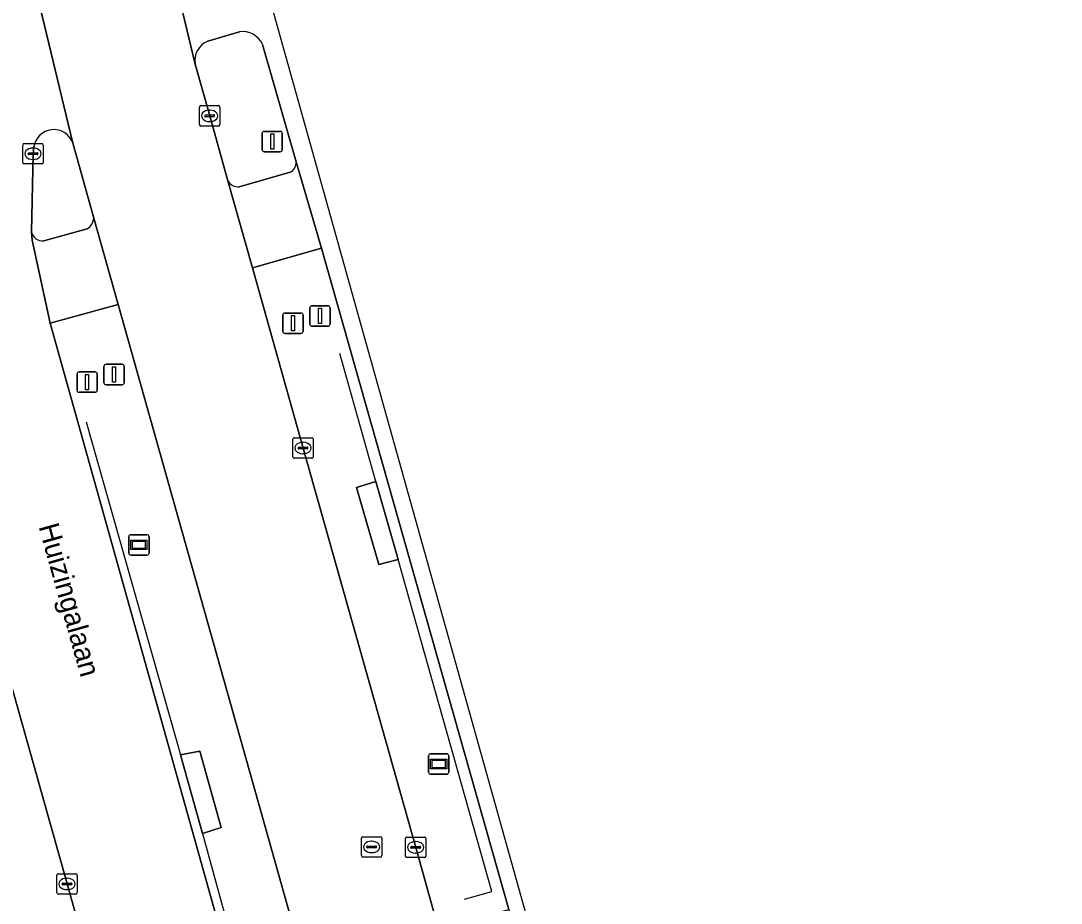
# Model space of a CAD drawing. Extents: x 158455 to 159797, y 387218 to 388672.
# Drawn here: x 159668.4 to 159719.4, y 388125.9 to 388169.1 of the extents above; entities that cross this region are included whole.
import ezdxf

# ---------------------------------------------------------------- set-up
doc = ezdxf.new("R2010")
doc.units = 0
for name, color, linetype in [('IMGEO_Berm_groen', 7, 'Continuous'), ('IMGEO_Fietspad_gesloten', 7, 'Continuous'), ('IMGEO_Hek', 7, 'Continuous'), ('IMGEO_Informatiebord', 7, 'Continuous'), ('IMGEO_Kolk', 7, 'Continuous'), ('IMGEO_Openbare_ruimte_label', 7, 'Continuous'), ('IMGEO_OVBaan_gesloten', 7, 'Continuous'), ('IMGEO_Rijbaan_regionaal_gesloten', 7, 'Continuous'), ('IMGEO_Rioolput', 7, 'Continuous'), ('IMGEO_Verkeerseiland_groen', 7, 'Continuous'), ('IMGEO_Verkeersregelinstallatiepaal', 7, 'Continuous'), ('IMGEO_Voetpad_open', 7, 'Continuous')]:
    doc.layers.add(name, color=color, linetype=linetype)

msp = doc.modelspace()

# ---------------------------------------------------------------- linework, layer by layer
at = {"layer": 'IMGEO_Berm_groen'}
msp.add_lwpolyline([(159719.369, 387955.862), (159714.004, 387975.105), (159711.14, 387985.409), (159708.787, 387993.78), (159703.253, 388013.426), (159698.019, 388032.105), (159692.477, 388051.749), (159686.972, 388071.396), (159683.381, 388084.103), (159681.567, 388090.015), (159679.26, 388096.877), (159678.631, 388098.784), (159675.773, 388108.563), (159670.66, 388126.826), (159665.125, 388146.48), (159664.352, 388149.247)], dxfattribs=at)
at = {"layer": 'IMGEO_Fietspad_gesloten'}
for points in [[(159678.541, 388161.269), (159679.748, 388157.011), (159683.134, 388157.967), (159681.881, 388162.208)], [(159681.589, 388161.69), (159679.091, 388160.977)], [(159668.923, 388158.763), (159668.952, 388158.368), (159669.825, 388154.292), (159673.161, 388155.216), (159671.964, 388159.447)], [(159671.651, 388158.923), (159669.515, 388158.335)]]:
    msp.add_lwpolyline(points, dxfattribs=at)
for centre, radius, start, end in [((159681.388, 388162.144), 0.497, 293.8159, 7.3636), ((159679.048, 388161.56), 0.585, 209.8549, 274.2167), ((159671.266, 388159.508), 0.7, 303.3133, 354.9845), ((159669.449, 388158.867), 0.536, 191.1837, 277.0845)]:
    msp.add_arc(centre, radius, start, end, dxfattribs=at)
at = {"layer": 'IMGEO_Hek'}
for points in [[(159685.785, 388146.544), (159684.021, 388152.805)], [(159671.594, 388149.458), (159676.21, 388133.149)], [(159690.128, 388126.083), (159691.472, 388126.458), (159686.878, 388142.716)], [(159677.29, 388129.303), (159679.014, 388123.048), (159680.322, 388123.393)]]:
    msp.add_lwpolyline(points, dxfattribs=at)
at = {"layer": 'IMGEO_Informatiebord'}
for p, q in [((159673.686, 388143.036), (159673.686, 388143.836)), ((159673.686, 388143.836), (159673.686, 388143.036)), ((159673.786, 388143.936), (159674.576, 388143.936)), ((159674.576, 388143.936), (159673.786, 388143.936)), ((159674.676, 388143.836), (159674.676, 388143.036)), ((159674.676, 388143.036), (159674.676, 388143.836)), ((159674.576, 388142.936), (159673.786, 388142.936)), ((159673.786, 388142.936), (159674.576, 388142.936)), ((159688.371, 388132.3), (159688.371, 388133.1)), ((159688.371, 388133.1), (159688.371, 388132.3)), ((159688.471, 388133.2), (159689.261, 388133.2)), ((159689.261, 388133.2), (159688.471, 388133.2)), ((159689.361, 388133.1), (159689.361, 388132.3)), ((159689.361, 388132.3), (159689.361, 388133.1)), ((159689.261, 388132.2), (159688.471, 388132.2)), ((159688.471, 388132.2), (159689.261, 388132.2))]:
    msp.add_line(p, q, dxfattribs=at)
for points in [[(159673.787, 388143.668), (159674.575, 388143.668), (159674.575, 388143.204), (159673.787, 388143.204), (159673.787, 388143.668)], [(159673.852, 388143.603), (159673.852, 388143.269), (159674.51, 388143.269), (159674.51, 388143.603), (159673.852, 388143.603)], [(159688.472, 388132.932), (159689.26, 388132.932), (159689.26, 388132.468), (159688.472, 388132.468), (159688.472, 388132.932)], [(159688.537, 388132.867), (159688.537, 388132.533), (159689.195, 388132.533), (159689.195, 388132.867), (159688.537, 388132.867)]]:
    msp.add_lwpolyline(points, dxfattribs=at)
for centre, start, end in [((159673.786, 388143.836), 90, 180), ((159673.786, 388143.836), 90, 180), ((159674.576, 388143.836), 0, 90), ((159674.576, 388143.836), 360, 90), ((159673.786, 388143.036), 180, 270), ((159673.786, 388143.036), 180, 270), ((159674.576, 388143.036), 270, 0), ((159674.576, 388143.036), 270, 0), ((159688.471, 388133.1), 90, 180), ((159688.471, 388133.1), 90, 180), ((159689.261, 388133.1), 0, 90), ((159689.261, 388133.1), 360, 90), ((159688.471, 388132.3), 180, 270), ((159688.471, 388132.3), 180, 270), ((159689.261, 388132.3), 270, 0), ((159689.261, 388132.3), 270, 0)]:
    msp.add_arc(centre, 0.1, start, end, dxfattribs=at)
at = {"layer": 'IMGEO_Kolk'}
for p, q in [((159677.147, 388164.028), (159677.147, 388164.88)), ((159677.222, 388164.954), (159678.074, 388164.954)), ((159677.635, 388164.734), (159677.66, 388164.734)), ((159678.148, 388164.88), (159678.148, 388164.028)), ((159677.406, 388164.448), (159677.406, 388164.46)), ((159677.844, 388164.411), (159677.446, 388164.411)), ((159677.449, 388164.497), (159677.847, 388164.497)), ((159677.658, 388164.174), (159677.633, 388164.174)), ((159677.89, 388164.46), (159677.89, 388164.448)), ((159678.074, 388163.954), (159677.222, 388163.954)), ((159668.492, 388162.171), (159668.492, 388163.023)), ((159668.567, 388163.097), (159669.419, 388163.097)), ((159669.493, 388163.023), (159669.493, 388162.171)), ((159668.751, 388162.591), (159668.751, 388162.603)), ((159669.189, 388162.554), (159668.791, 388162.554)), ((159668.794, 388162.64), (159669.192, 388162.64)), ((159668.98, 388162.877), (159669.005, 388162.877)), ((159669.235, 388162.603), (159669.235, 388162.591)), ((159669.419, 388162.097), (159668.567, 388162.097)), ((159669.003, 388162.317), (159668.978, 388162.317)), ((159681.72, 388147.755), (159681.72, 388148.607)), ((159681.795, 388148.681), (159682.647, 388148.681)), ((159682.208, 388148.461), (159682.233, 388148.461)), ((159682.721, 388148.607), (159682.721, 388147.755)), ((159681.979, 388148.175), (159681.979, 388148.187)), ((159682.417, 388148.138), (159682.019, 388148.138)), ((159682.022, 388148.224), (159682.42, 388148.224)), ((159682.231, 388147.901), (159682.206, 388147.901)), ((159682.463, 388148.187), (159682.463, 388148.175)), ((159682.647, 388147.681), (159681.795, 388147.681)), ((159687.24, 388128.193), (159687.24, 388129.045)), ((159687.315, 388129.119), (159688.167, 388129.119)), ((159687.728, 388128.899), (159687.753, 388128.899)), ((159688.241, 388129.045), (159688.241, 388128.193)), ((159687.499, 388128.613), (159687.499, 388128.625)), ((159687.937, 388128.576), (159687.539, 388128.576)), ((159687.542, 388128.662), (159687.94, 388128.662)), ((159687.983, 388128.625), (159687.983, 388128.613)), ((159688.167, 388128.119), (159687.315, 388128.119)), ((159687.751, 388128.339), (159687.726, 388128.339)), ((159670.159, 388126.4), (159670.159, 388127.252)), ((159670.234, 388127.326), (159671.086, 388127.326)), ((159670.418, 388126.82), (159670.418, 388126.832)), ((159670.461, 388126.869), (159670.859, 388126.869)), ((159670.647, 388127.106), (159670.672, 388127.106)), ((159670.902, 388126.832), (159670.902, 388126.82)), ((159671.16, 388127.252), (159671.16, 388126.4)), ((159671.086, 388126.326), (159670.234, 388126.326)), ((159670.856, 388126.783), (159670.458, 388126.783)), ((159670.67, 388126.546), (159670.645, 388126.546))]:
    msp.add_line(p, q, dxfattribs=at)
for points in [[(159677.147, 388164.028), (159677.147, 388164.88)], [(159677.222, 388164.954), (159678.074, 388164.954)], [(159678.148, 388164.88), (159678.148, 388164.028)], [(159678.074, 388163.954), (159677.222, 388163.954)], [(159668.492, 388162.171), (159668.492, 388163.023)], [(159668.567, 388163.097), (159669.419, 388163.097)], [(159669.493, 388163.023), (159669.493, 388162.171)], [(159669.419, 388162.097), (159668.567, 388162.097)], [(159681.72, 388147.755), (159681.72, 388148.607)], [(159681.795, 388148.681), (159682.647, 388148.681)], [(159682.721, 388148.607), (159682.721, 388147.755)], [(159682.647, 388147.681), (159681.795, 388147.681)], [(159687.24, 388128.193), (159687.24, 388129.045)], [(159687.315, 388129.119), (159688.167, 388129.119)], [(159688.241, 388129.045), (159688.241, 388128.193)], [(159688.167, 388128.119), (159687.315, 388128.119)], [(159670.159, 388126.4), (159670.159, 388127.252)], [(159670.234, 388127.326), (159671.086, 388127.326)], [(159671.16, 388127.252), (159671.16, 388126.4)], [(159671.086, 388126.326), (159670.234, 388126.326)]]:
    msp.add_lwpolyline(points, dxfattribs=at)
for centre, radius, start, end in [((159677.224, 388164.878), 0.0765, 91.552, 178.448), ((159677.224, 388164.878), 0.0765, 91.552, 178.448), ((159678.072, 388164.878), 0.0765, 1.552, 88.448), ((159678.072, 388164.878), 0.0765, 1.552, 88.448), ((159677.446, 388164.457), 0.0403, 85.8775, 175.7526), ((159677.443, 388164.447), 0.0366, 178.938, 274.7102), ((159677.847, 388164.454), 0.043, 264.8664, 352.4533), ((159677.851, 388164.459), 0.0386, 1.7309, 96.639), ((159677.224, 388164.03), 0.0765, 181.552, 268.448), ((159677.224, 388164.03), 0.0765, 181.552, 268.448), ((159678.072, 388164.03), 0.0765, 271.552, 358.448), ((159678.072, 388164.03), 0.0765, 271.552, 358.448), ((159668.569, 388163.021), 0.0765, 91.552, 178.448), ((159668.569, 388163.021), 0.0765, 91.552, 178.448), ((159669.417, 388163.021), 0.0765, 1.552, 88.448), ((159669.417, 388163.021), 0.0765, 1.552, 88.448), ((159668.791, 388162.6), 0.0403, 85.8775, 175.7526), ((159668.788, 388162.59), 0.0366, 178.938, 274.7102), ((159669.192, 388162.597), 0.043, 264.8664, 352.4533), ((159669.196, 388162.602), 0.0386, 1.7309, 96.639), ((159668.569, 388162.173), 0.0765, 181.552, 268.448), ((159668.569, 388162.173), 0.0765, 181.552, 268.448), ((159669.417, 388162.173), 0.0765, 271.552, 358.448), ((159669.417, 388162.173), 0.0765, 271.552, 358.448), ((159681.797, 388148.605), 0.0765, 91.552, 178.448), ((159681.797, 388148.605), 0.0765, 91.552, 178.448), ((159682.645, 388148.605), 0.0765, 1.552, 88.448), ((159682.645, 388148.605), 0.0765, 1.552, 88.448), ((159681.797, 388147.757), 0.0765, 181.552, 268.448), ((159681.797, 388147.757), 0.0765, 181.552, 268.448), ((159682.019, 388148.184), 0.0403, 85.8775, 175.7526), ((159682.016, 388148.174), 0.0366, 178.938, 274.7102), ((159682.42, 388148.181), 0.043, 264.8664, 352.4533), ((159682.424, 388148.186), 0.0386, 1.7309, 96.639), ((159682.645, 388147.757), 0.0765, 271.552, 358.448), ((159682.645, 388147.757), 0.0765, 271.552, 358.448), ((159687.317, 388129.043), 0.0765, 91.552, 178.448), ((159687.317, 388129.043), 0.0765, 91.552, 178.448), ((159688.165, 388129.043), 0.0765, 1.552, 88.448), ((159688.165, 388129.043), 0.0765, 1.552, 88.448), ((159687.539, 388128.622), 0.0403, 85.8775, 175.7526), ((159687.536, 388128.612), 0.0366, 178.938, 274.7102), ((159687.94, 388128.619), 0.043, 264.8664, 352.4533), ((159687.944, 388128.624), 0.0386, 1.7309, 96.639), ((159687.317, 388128.195), 0.0765, 181.552, 268.448), ((159687.317, 388128.195), 0.0765, 181.552, 268.448), ((159688.165, 388128.195), 0.0765, 271.552, 358.448), ((159688.165, 388128.195), 0.0765, 271.552, 358.448), ((159670.236, 388127.25), 0.0765, 91.552, 178.448), ((159670.236, 388127.25), 0.0765, 91.552, 178.448), ((159670.458, 388126.829), 0.0403, 85.8775, 175.7526), ((159670.863, 388126.831), 0.0386, 1.7309, 96.639), ((159671.084, 388127.25), 0.0765, 1.552, 88.448), ((159671.084, 388127.25), 0.0765, 1.552, 88.448), ((159670.236, 388126.402), 0.0765, 181.552, 268.448), ((159670.236, 388126.402), 0.0765, 181.552, 268.448), ((159670.455, 388126.819), 0.0366, 178.938, 274.7102), ((159670.859, 388126.826), 0.043, 264.8664, 352.4533), ((159671.084, 388126.402), 0.0765, 271.552, 358.448), ((159671.084, 388126.402), 0.0765, 271.552, 358.448)]:
    msp.add_arc(centre, radius, start, end, dxfattribs=at)
for centre, major_axis, ratio, start_param, end_param in [((159677.634, 388164.454), (-0.387, 0.002), 0.722429, 4.712389, 7.853982), ((159677.659, 388164.454), (-0.39, 0.002), 0.717154, 1.570796, 4.712389), ((159668.979, 388162.597), (-0.387, 0.002), 0.722429, 4.712389, 7.853982), ((159669.004, 388162.597), (-0.39, 0.002), 0.717154, 1.570796, 4.712389), ((159682.207, 388148.181), (-0.387, 0.002), 0.722429, 4.712389, 7.853982), ((159682.232, 388148.181), (-0.39, 0.002), 0.717154, 1.570796, 4.712389), ((159687.727, 388128.619), (-0.387, 0.002), 0.722429, 4.712389, 7.853982), ((159687.752, 388128.619), (-0.39, 0.002), 0.717154, 1.570796, 4.712389), ((159670.646, 388126.826), (-0.387, 0.002), 0.722429, 4.712389, 7.853982), ((159670.671, 388126.826), (-0.39, 0.002), 0.717154, 1.570796, 4.712389)]:
    msp.add_ellipse(centre, major_axis=major_axis, ratio=ratio, start_param=start_param, end_param=end_param, dxfattribs=at)
at = {"layer": 'IMGEO_OVBaan_gesloten'}
msp.add_lwpolyline([(159690.119, 388120.637), (159688.857, 388124.634), (159687.741, 388128.619), (159682.221, 388148.181), (159679.748, 388157.011), (159678.541, 388161.269), (159677.648, 388164.454), (159676.943, 388166.981), (159672.62, 388184.925), (159660.811, 388234.68), (159654.092, 388233.746), (159653.894, 388233.707), (159663.102, 388194.838), (159663.281, 388194.878), (159670.924, 388163.173), (159671.964, 388159.447), (159673.161, 388155.216), (159682.09, 388123.488), (159684.279, 388114.564)], dxfattribs=at)
at = {"layer": 'IMGEO_Rijbaan_regionaal_gesloten'}
for points in [[(159702.382, 388092.39), (159679.898, 388172.707), (159665.136, 388235.853), (159663.582, 388235.478), (159671.711, 388201.147), (159675.371, 388185.466)], [(159670.924, 388163.173), (159663.281, 388194.878), (159663.102, 388194.838), (159653.894, 388233.707)], [(159672.62, 388184.925), (159676.943, 388166.981)], [(159658.255, 388172.57), (159660.603, 388162.867), (159661.39, 388159.754), (159662.185, 388156.811), (159662.181, 388156.706), (159663.428, 388152.552), (159664.352, 388149.247), (159665.125, 388146.48), (159670.66, 388126.826), (159675.773, 388108.563), (159678.631, 388098.784), (159679.26, 388096.877), (159681.567, 388090.015), (159683.381, 388084.103), (159686.972, 388071.396), (159692.477, 388051.749), (159698.019, 388032.105), (159703.253, 388013.426), (159708.787, 387993.78), (159711.14, 387985.409), (159714.004, 387975.105), (159719.369, 387955.862)], [(159677.563, 388168.112), (159679.104, 388168.564)], [(159680.233, 388167.957), (159681.881, 388162.208), (159683.134, 388157.967), (159692.299, 388125.581), (159698.052, 388105.075)], [(159686.051, 388096.562), (159685.565, 388098.248), (159678.722, 388122.57), (159669.825, 388154.292), (159668.952, 388158.368), (159668.923, 388158.763), (159668.993, 388162.597), (159669.038, 388162.957)]]:
    msp.add_lwpolyline(points, dxfattribs=at)
for centre, radius, start, end in [((159679.284, 388167.545), 1.035, 23.4781, 99.993), ((159677.924, 388167.179), 1.001, 111.1555, 191.3825), ((159670.012, 388162.795), 0.987, 22.5055, 170.5615)]:
    msp.add_arc(centre, radius, start, end, dxfattribs=at)
at = {"layer": 'IMGEO_Rioolput'}
for p, q in [((159685.082, 388128.212), (159685.082, 388129.064)), ((159685.157, 388129.138), (159686.009, 388129.138)), ((159685.57, 388128.918), (159685.595, 388128.918)), ((159686.083, 388129.064), (159686.083, 388128.212)), ((159685.341, 388128.632), (159685.341, 388128.644)), ((159685.779, 388128.595), (159685.381, 388128.595)), ((159685.384, 388128.681), (159685.782, 388128.681)), ((159685.593, 388128.358), (159685.568, 388128.358)), ((159685.825, 388128.644), (159685.825, 388128.632)), ((159686.009, 388128.138), (159685.157, 388128.138))]:
    msp.add_line(p, q, dxfattribs=at)
for points in [[(159685.082, 388128.212), (159685.082, 388129.064)], [(159685.157, 388129.138), (159686.009, 388129.138)], [(159686.083, 388129.064), (159686.083, 388128.212)], [(159686.009, 388128.138), (159685.157, 388128.138)]]:
    msp.add_lwpolyline(points, dxfattribs=at)
for centre, radius, start, end in [((159685.159, 388129.062), 0.0765, 91.552, 178.448), ((159685.159, 388129.062), 0.0765, 91.552, 178.448), ((159686.007, 388129.062), 0.0765, 1.552, 88.448), ((159686.007, 388129.062), 0.0765, 1.552, 88.448), ((159685.381, 388128.641), 0.0403, 85.8775, 175.7526), ((159685.378, 388128.631), 0.0366, 178.938, 274.7102), ((159685.782, 388128.638), 0.043, 264.8664, 352.4533), ((159685.786, 388128.643), 0.0386, 1.7309, 96.639), ((159685.159, 388128.214), 0.0765, 181.552, 268.448), ((159685.159, 388128.214), 0.0765, 181.552, 268.448), ((159686.007, 388128.214), 0.0765, 271.552, 358.448), ((159686.007, 388128.214), 0.0765, 271.552, 358.448)]:
    msp.add_arc(centre, radius, start, end, dxfattribs=at)
for centre, major_axis, ratio, start_param, end_param in [((159685.569, 388128.638), (-0.387, 0.002), 0.722429, 4.712389, 7.853982), ((159685.594, 388128.638), (-0.39, 0.002), 0.717154, 1.570796, 4.712389)]:
    msp.add_ellipse(centre, major_axis=major_axis, ratio=ratio, start_param=start_param, end_param=end_param, dxfattribs=at)
at = {"layer": 'IMGEO_Verkeerseiland_groen'}
for points in [[(159679.104, 388168.564), (159677.563, 388168.112)], [(159681.881, 388162.208), (159680.233, 388167.957)], [(159676.943, 388166.981), (159677.648, 388164.454), (159678.541, 388161.269)], [(159671.964, 388159.447), (159670.924, 388163.173)], [(159669.038, 388162.957), (159668.993, 388162.597), (159668.923, 388158.763)], [(159679.091, 388160.977), (159681.589, 388161.69)], [(159669.515, 388158.335), (159671.651, 388158.923)]]:
    msp.add_lwpolyline(points, dxfattribs=at)
for centre, radius, start, end in [((159679.284, 388167.545), 1.035, 23.4781, 99.993), ((159677.924, 388167.179), 1.001, 111.1555, 191.3825), ((159670.012, 388162.795), 0.987, 22.5055, 170.5615), ((159681.388, 388162.144), 0.497, 293.8159, 7.3636), ((159679.048, 388161.56), 0.585, 209.8549, 274.2167), ((159671.266, 388159.508), 0.7, 303.3133, 354.9845), ((159669.449, 388158.867), 0.536, 191.1837, 277.0845)]:
    msp.add_arc(centre, radius, start, end, dxfattribs=at)
at = {"layer": 'IMGEO_Verkeersregelinstallatiepaal'}
for p, q in [((159680.216, 388162.792), (159680.216, 388163.592)), ((159680.216, 388163.592), (159680.216, 388162.792)), ((159680.316, 388163.692), (159681.106, 388163.692)), ((159681.106, 388163.692), (159680.316, 388163.692)), ((159681.206, 388163.592), (159681.206, 388162.792)), ((159681.206, 388162.792), (159681.206, 388163.592)), ((159681.106, 388162.692), (159680.316, 388162.692)), ((159680.316, 388162.692), (159681.106, 388162.692)), ((159682.555, 388154.25), (159682.555, 388155.05)), ((159682.555, 388155.05), (159682.555, 388154.25)), ((159682.655, 388155.15), (159683.445, 388155.15)), ((159683.445, 388155.15), (159682.655, 388155.15)), ((159683.545, 388155.05), (159683.545, 388154.25)), ((159683.545, 388154.25), (159683.545, 388155.05)), ((159681.231, 388153.895), (159681.231, 388154.695)), ((159681.231, 388154.695), (159681.231, 388153.895)), ((159681.331, 388154.795), (159682.121, 388154.795)), ((159682.121, 388154.795), (159681.331, 388154.795)), ((159682.221, 388154.695), (159682.221, 388153.895)), ((159682.221, 388153.895), (159682.221, 388154.695)), ((159683.445, 388154.15), (159682.655, 388154.15)), ((159682.655, 388154.15), (159683.445, 388154.15)), ((159682.121, 388153.795), (159681.331, 388153.795)), ((159681.331, 388153.795), (159682.121, 388153.795)), ((159671.148, 388151.01), (159671.148, 388151.81)), ((159671.148, 388151.81), (159671.148, 388151.01)), ((159671.248, 388151.91), (159672.038, 388151.91)), ((159672.038, 388151.91), (159671.248, 388151.91)), ((159672.138, 388151.81), (159672.138, 388151.01)), ((159672.138, 388151.01), (159672.138, 388151.81)), ((159672.469, 388151.382), (159672.469, 388152.182)), ((159672.469, 388152.182), (159672.469, 388151.382)), ((159672.569, 388152.282), (159673.359, 388152.282)), ((159673.359, 388152.282), (159672.569, 388152.282)), ((159673.459, 388152.182), (159673.459, 388151.382)), ((159673.459, 388151.382), (159673.459, 388152.182)), ((159672.038, 388150.91), (159671.248, 388150.91)), ((159671.248, 388150.91), (159672.038, 388150.91)), ((159673.359, 388151.282), (159672.569, 388151.282)), ((159672.569, 388151.282), (159673.359, 388151.282))]:
    msp.add_line(p, q, dxfattribs=at)
for points in [[(159680.636, 388163.567), (159680.786, 388163.567), (159680.786, 388162.817), (159680.636, 388162.817), (159680.636, 388163.567)], [(159682.975, 388155.025), (159683.125, 388155.025), (159683.125, 388154.275), (159682.975, 388154.275), (159682.975, 388155.025)], [(159681.651, 388154.67), (159681.801, 388154.67), (159681.801, 388153.92), (159681.651, 388153.92), (159681.651, 388154.67)], [(159672.889, 388152.157), (159673.039, 388152.157), (159673.039, 388151.407), (159672.889, 388151.407), (159672.889, 388152.157)], [(159671.568, 388151.785), (159671.718, 388151.785), (159671.718, 388151.035), (159671.568, 388151.035), (159671.568, 388151.785)]]:
    msp.add_lwpolyline(points, dxfattribs=at)
for centre, start, end in [((159680.316, 388163.592), 90, 180), ((159680.316, 388163.592), 90, 180), ((159681.106, 388163.592), 0, 90), ((159681.106, 388163.592), 360, 90), ((159680.316, 388162.792), 180, 270), ((159680.316, 388162.792), 180, 270), ((159681.106, 388162.792), 270, 0), ((159681.106, 388162.792), 270, 0), ((159682.655, 388155.05), 90, 180), ((159682.655, 388155.05), 90, 180), ((159683.445, 388155.05), 0, 90), ((159683.445, 388155.05), 360, 90), ((159681.331, 388154.695), 90, 180), ((159681.331, 388154.695), 90, 180), ((159682.121, 388154.695), 0, 90), ((159682.121, 388154.695), 360, 90), ((159681.331, 388153.895), 180, 270), ((159681.331, 388153.895), 180, 270), ((159682.121, 388153.895), 270, 0), ((159682.121, 388153.895), 270, 0), ((159682.655, 388154.25), 180, 270), ((159682.655, 388154.25), 180, 270), ((159683.445, 388154.25), 270, 0), ((159683.445, 388154.25), 270, 0), ((159671.248, 388151.81), 90, 180), ((159671.248, 388151.81), 90, 180), ((159672.038, 388151.81), 0, 90), ((159672.038, 388151.81), 360, 90), ((159672.569, 388152.182), 90, 180), ((159672.569, 388152.182), 90, 180), ((159673.359, 388152.182), 0, 90), ((159673.359, 388152.182), 360, 90), ((159672.569, 388151.382), 180, 270), ((159672.569, 388151.382), 180, 270), ((159673.359, 388151.382), 270, 0), ((159673.359, 388151.382), 270, 0), ((159671.248, 388151.01), 180, 270), ((159671.248, 388151.01), 180, 270), ((159672.038, 388151.01), 270, 0), ((159672.038, 388151.01), 270, 0)]:
    msp.add_arc(centre, 0.1, start, end, dxfattribs=at)
at = {"layer": 'IMGEO_Voetpad_open'}
for points in [[(159683.134, 388157.967), (159679.748, 388157.011), (159682.221, 388148.181), (159687.741, 388128.619), (159688.857, 388124.634), (159692.299, 388125.581)], [(159673.161, 388155.216), (159669.825, 388154.292), (159678.722, 388122.57), (159682.09, 388123.488)], [(159686.878, 388142.716), (159685.785, 388146.544), (159684.847, 388146.253), (159685.937, 388142.477)], [(159686.878, 388142.716), (159685.937, 388142.477), (159684.847, 388146.253), (159685.785, 388146.544)], [(159676.21, 388133.149), (159677.29, 388129.303), (159678.212, 388129.592), (159677.16, 388133.333)], [(159676.21, 388133.149), (159677.16, 388133.333), (159678.212, 388129.592), (159677.29, 388129.303)]]:
    msp.add_lwpolyline(points, close=True, dxfattribs=at)

# ---------------------------------------------------------------- texts
at = {"layer": 'IMGEO_Openbare_ruimte_label'}
msp.add_text('Huizingalaan', height=1, rotation=285.6621, dxfattribs=at).set_placement((159669.256, 388144.34))

doc.saveas('drawing.dxf')
